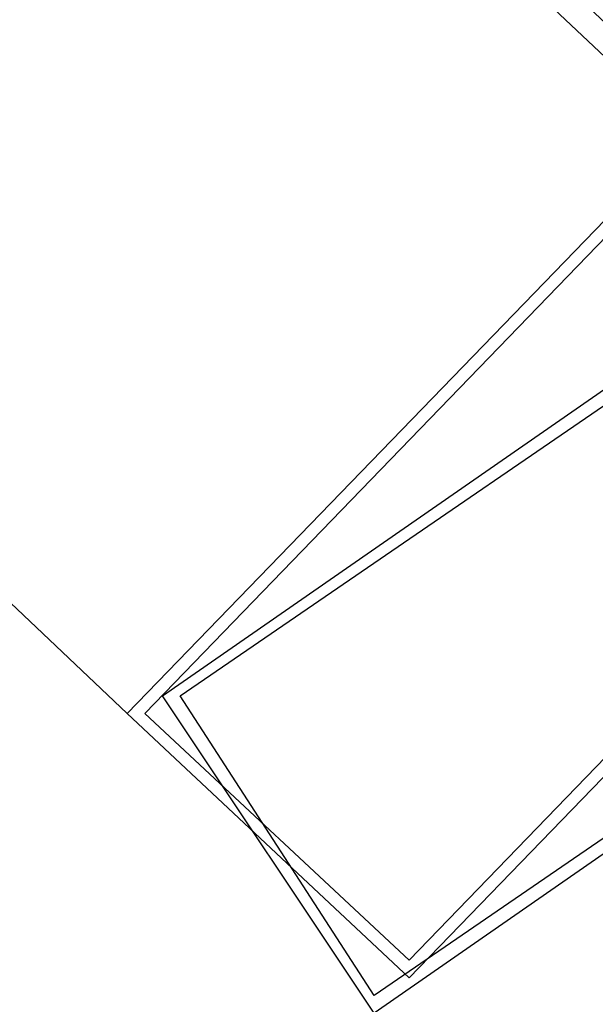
# Model space of a CAD drawing. Header units: feet. Extents: x -79 to 198, y -22 to 181.
# Tile 436 of 656: x 119.399 to 119.834, y 55.771 to 56.516. Entities that reach past the tile are written whole.
import ezdxf

# ---------------------------------------------------------------- set-up
doc = ezdxf.new("R2010")
doc.units = ezdxf.units.FT
doc.layers.add('A-LINEA', color=7, linetype='CONTINUOUS')

msp = doc.modelspace()

# ---------------------------------------------------------------- linework, layer by layer
at = {"layer": 'A-LINEA'}
msp.add_line((117.16, 58.1911), (119.48, 55.9911), dxfattribs=at)
msp.add_line((117.16, 58.1911), (119.48, 55.9911), dxfattribs=at)
for points in [[(117.4933, 58.7244), (120, 56.3644), (120, 56.3511), (119.9867, 56.3511), (117.48, 58.7111), (117.48, 58.7244), (117.4933, 58.7244)], [(117.4933, 58.7244), (120, 56.3644), (120, 56.3511), (119.9867, 56.3511), (117.48, 58.7111), (117.48, 58.7244), (117.4933, 58.7244)], [(119.48, 55.9911), (119.6933, 55.7911), (120.0933, 56.2044), (119.88, 56.4044), (119.48, 55.9911)], [(119.48, 55.9911), (119.6933, 55.7911), (120.0933, 56.2044), (119.88, 56.4044), (119.48, 55.9911)], [(119.4933, 55.9911), (119.6933, 55.8044), (120.08, 56.2044), (119.88, 56.3911), (119.4933, 55.9911)], [(119.4933, 55.9911), (119.6933, 55.8044), (120.08, 56.2044), (119.88, 56.3911), (119.4933, 55.9911)], [(119.6667, 55.7644), (119.5067, 56.0044), (119.9867, 56.3378), (120.1467, 56.0978), (119.6667, 55.7644)], [(119.6667, 55.7644), (119.5067, 56.0044), (119.9867, 56.3378), (120.1467, 56.0978), (119.6667, 55.7644)], [(119.6667, 55.7778), (119.52, 56.0044), (119.9867, 56.3244), (120.1333, 56.0978), (119.6667, 55.7778)], [(119.6667, 55.7778), (119.52, 56.0044), (119.9867, 56.3244), (120.1333, 56.0978), (119.6667, 55.7778)]]:
    msp.add_lwpolyline(points, dxfattribs=at)

doc.saveas('drawing.dxf')
